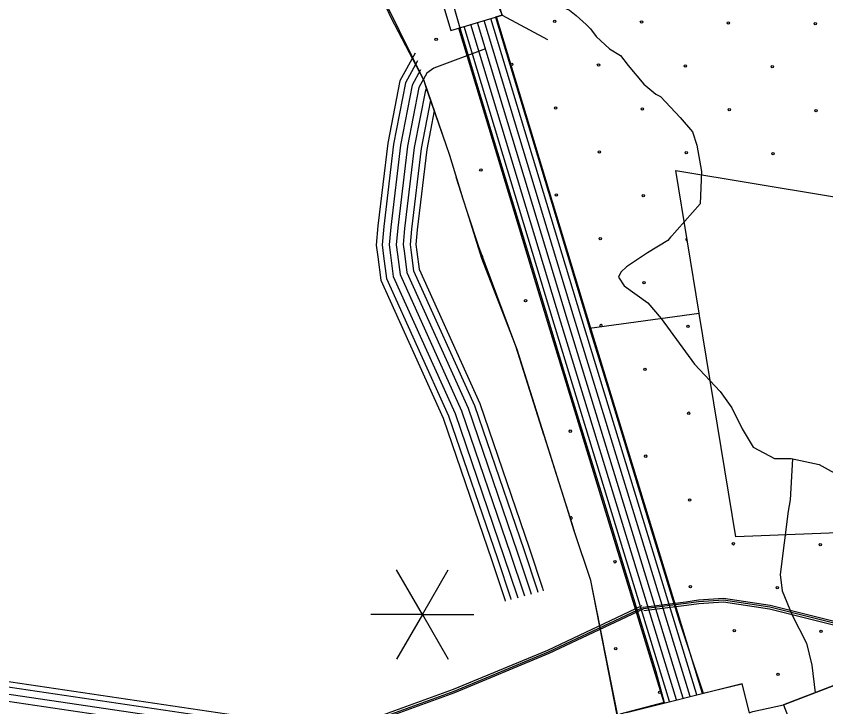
# Model space of a CAD drawing. Extents: x 1788175 to 1969470, y 584502 to 738744.
# Drawn here: x 1839004 to 1842590, y 691952 to 695011 of the extents above; entities that cross this region are included whole.
import ezdxf

# ---------------------------------------------------------------- set-up
doc = ezdxf.new("R2010")
doc.units = 0
for name, color, linetype in [('DESIGN - EROSION CONTROL - Devices', 7, 'Continuous'), ('DESIGN - SCRATCH - User 1', 7, 'Continuous'), ('DESIGN - TRAFFIC CONTROL PERMANENT - Signalization', 7, 'Continuous'), ('DESIGN - TRANSPORTATION - Text', 7, 'Continuous'), ('SURVEY - CENTERLINE - Preliminary Text', 7, 'Continuous'), ('SURVEY - DRAINAGE - Area Shapes', 7, 'Continuous'), ('SURVEY - DRAINAGE - Storm Sewer', 7, 'Continuous'), ('SURVEY - NON-TRANSPORTATION - Features Text', 7, 'Continuous'), ('SURVEY - TRANSPORTATION - Roads', 7, 'Continuous'), ('SURVEY - VEGETATION - Features with Text', 7, 'Continuous')]:
    doc.layers.add(name, color=color, linetype=linetype)

msp = doc.modelspace()

# ---------------------------------------------------------------- linework, layer by layer
at = {"layer": 'DESIGN - EROSION CONTROL - Devices'}
for centre in [(1841389, 694988.4), (1841773.5, 694984.6), (1842158.1, 694980.9), (1842542.6, 694977.2), (1840864.1, 694908.7), (1841198.6, 694797.9), (1841583.1, 694794.2), (1841967.7, 694790.5), (1842352.2, 694786.7), (1841392.7, 694603.8), (1841777.3, 694600.1), (1842161.8, 694596.3), (1842546.4, 694592.6), (1841586.9, 694409.7), (1841971.4, 694405.9), (1842356, 694402.2), (1841062, 694330), (1841396.5, 694219.3), (1841781, 694215.5), (1841590.6, 694025.1), (1841784.7, 693831), (1841259.8, 693751.3), (1841978.9, 693636.8), (1841788.5, 693446.4), (1841982.6, 693252.3), (1841457.7, 693172.6), (1841792.2, 693061.9), (1841986.3, 692867.7), (1842180.5, 692673.6), (1842565, 692669.8), (1841655.6, 692593.9), (1841990.1, 692483.2), (1842374.6, 692479.4), (1842184.2, 692289), (1842568.8, 692285.3), (1841659.3, 692209.4), (1842378.4, 692094.9), (1841853.5, 692015.2)]:
    msp.add_circle(centre, 5.28, dxfattribs=at)
for centre, start, end in [((1841975.1, 694021.4), 96.1176, 282.4852), ((1841065.7, 693945.5), 270.3693, 124.38), ((1841594.3, 693640.6), 311.3141, 244.3272), ((1841461.4, 692788.1), 245.9189, 148.8584)]:
    msp.add_arc(centre, 5.28, start, end, dxfattribs=at)
at = {"layer": 'DESIGN - SCRATCH - User 1'}
msp.add_line((1842028.8, 693695.8), (1841925.4, 694326.9), dxfattribs=at)
for points in [[(1841925.4, 694326.9), (1842947.7, 694156.8), (1843308.7, 695997.7)], [(1841771.2, 691393.6), (1841549.3, 692511), (1841474.3, 692735.3), (1841444.3, 692831), (1841222.8, 693534.6), (1841066.7, 693937), (1841002.8, 694141.4), (1840983.2, 694200.2), (1840924.2, 694393.4), (1840810.3, 694724.1), (1840664.5, 695004), (1840536, 695282.2)], [(1840536, 695282.2), (1840891.9, 695230.2), (1840968.8, 694959.7), (1841043, 694714.5), (1841184.7, 694246.1), (1841284.5, 693916.1), (1841452.2, 693364.5), (1841604.5, 692866.6), (1841709.7, 692522.6), (1841836.4, 692108.1), (1841873.1, 691970.1), (1841677.2, 691919.3), (1841747.4, 691540.8), (1841780.9, 691375.9), (1842034.1, 691437), (1842124.8, 691151.7), (1842176.2, 690981.5), (1842150.1, 690973.9), (1842155.8, 690954.1)], [(1841074.4, 695214.6), (1841156.5, 695015.9), (1841126.4, 695006.9), (1841375.8, 694182.2), (1841543.3, 693629.1), (1842028.8, 693695.8)], [(1843470, 692754.5), (1842190.6, 692704), (1842028.7, 693694.6), (1841543.7, 693627.6)], [(1841543.7, 693627.6), (1841628.4, 693350.6), (1841717.1, 693060.7), (1841818, 692730.7), (1841939.9, 692331.9)], [(1841939.9, 692331.9), (1842046.5, 692012.4), (1842217, 692053.6), (1842250.6, 691925.4), (1842266.6, 691930.6), (1842402.7, 691960.2), (1842624.4, 692045.6), (1843057.7, 692211.6), (1843279.2, 692297.6), (1843787.7, 692482.5), (1844008.5, 692570.4), (1844024.7, 692529.2), (1844554.8, 692713), (1844690, 692770.7)]]:
    msp.add_lwpolyline(points, dxfattribs=at)
at = {"layer": 'DESIGN - TRAFFIC CONTROL PERMANENT - Signalization'}
for q in [(1840689.2, 692558.1), (1840917.3, 692558.1), (1840575.2, 692360.6), (1840689.2, 692163.1), (1840917.3, 692163.1), (1841031.4, 692360.6)]:
    msp.add_line((1840803.3, 692360.6), q, dxfattribs=at)
at = {"layer": 'DESIGN - TRANSPORTATION - Text'}
for points in [[(1841125.2, 695120.3), (1841258.8, 695101.9), (1841366.7, 695077.4), (1841454.9, 695038.2), (1841484.4, 695013.7), (1841528.5, 694974.4), (1841548.1, 694954.8), (1841572.6, 694920.5), (1841631.5, 694866.6), (1841680.5, 694837.1), (1841714.8, 694793), (1841783.4, 694709.7), (1841837.4, 694665.5), (1841857, 694655.7), (1841945.2, 694562.6), (1841999.2, 694498.8), (1842018.8, 694440), (1842038.4, 694322.3), (1842033.5, 694180.1), (1841897.6, 694026.2)], [(1841902, 694031.5), (1841890.4, 694017.6), (1841799.5, 693963.2), (1841706.5, 693900.7), (1841682.1, 693877.1), (1841671.7, 693855.3), (1841697, 693816.8), (1841801.5, 693740.9), (1841860.3, 693671.8), (1842008.5, 693468.9), (1842122.2, 693348.8), (1842172.9, 693275.8), (1842219.2, 693182.9), (1842267.7, 693101.9), (1842362.7, 693052.2), (1842436.6, 693050.9), (1842560, 693024.6), (1842682.6, 692956.4)], [(1842441.9, 693049.7), (1842431.3, 692868.8), (1842423.6, 692818.7)], [(1842423.6, 692818.7), (1842387.5, 692537.2), (1842396.2, 692464.9), (1842440.2, 692358.1), (1842503.9, 692232.8), (1842528.2, 692136.3), (1842542.2, 692013.9)]]:
    msp.add_lwpolyline(points, dxfattribs=at)
at = {"layer": 'SURVEY - CENTERLINE - Preliminary Text'}
for points in [[(1841958.1, 691989.6), (1841445.9, 693664.8), (1841047.1, 694983.2)], [(1841988.2, 691997.1), (1841475.5, 693673.8), (1841076.8, 694992.1)], [(1842018.3, 692004.7), (1841505.2, 693682.8), (1841106.5, 695001)], [(1842043.3, 692010.9), (1841529.8, 693690.3), (1841131.1, 695008.3)], [(1841873.8, 691968.6), (1841362.9, 693639.5), (1840964.1, 694958.2)], [(1841897.8, 691974.6), (1841386.5, 693646.7), (1840987.7, 694965.3)], [(1841928, 691982.1), (1841416.2, 693655.8), (1841017.4, 694974.2)], [(1827991.3, 691239.8), (1828754.4, 691447.9), (1831553.3, 692284.5), (1833123.7, 692738), (1833416.6, 692822.4), (1833507.5, 692834.6), (1833675.2, 692847.2), (1833985.9, 692833.1), (1834363.1, 692763.6), (1836310.1, 692467.9), (1838062.8, 692198.4), (1840256.3, 691873.5), (1841193.5, 691730.3), (1841304.4, 691719.2), (1841407.2, 691710.5), (1841535.8, 691718.2), (1841792.6, 691752.1), (1841825.8, 691759.9)], [(1827997.3, 691215.8), (1828761.2, 691424.2), (1831560.3, 692260.8), (1833130.6, 692714.2), (1833421.7, 692798.1), (1833510.1, 692810), (1833675.6, 692822.4), (1833983.1, 692808.4), (1834359.1, 692739.3), (1836306.4, 692443.5), (1838059.1, 692174), (1840252.7, 691849.1), (1841190.4, 691705.8), (1841302.1, 691694.6), (1841406.9, 691685.7), (1841538.2, 691693.6), (1841797.1, 691727.7), (1841830.8, 691735.7)], [(1828004.9, 691185.7), (1828769.7, 691394.4), (1831569, 692231.1), (1833139.2, 692684.4), (1833428.1, 692767.7), (1833513.3, 692779.1), (1833676.1, 692791.4), (1833979.6, 692777.6), (1834353.9, 692708.7), (1836301.7, 692412.8), (1838054.4, 692143.3), (1840248.1, 691818.4), (1841186.5, 691675), (1841299.3, 691663.7), (1841406.5, 691654.6), (1841541.2, 691662.7), (1841802.7, 691697.2), (1841837.1, 691705.3)], [(1828012.4, 691155.7), (1828778.2, 691364.6), (1831577.8, 692201.3), (1833147.8, 692654.7), (1833434.5, 692737.3), (1833516.5, 692748.3), (1833676.5, 692760.3), (1833976, 692746.7), (1834348.8, 692678.1), (1836297, 692382.2), (1838049.8, 692112.7), (1840243.4, 691787.8), (1841182.7, 691644.2), (1841296.4, 691632.9), (1841406.2, 691623.5), (1841544.1, 691631.8), (1841808.3, 691666.7), (1841843.3, 691674.9)]]:
    msp.add_lwpolyline(points, dxfattribs=at)
at = {"layer": 'SURVEY - DRAINAGE - Area Shapes'}
msp.add_lwpolyline([(1841082.5, 694866.3), (1840854.5, 694780.8), (1840822.5, 694758.4), (1840807.9, 694731.8)], dxfattribs=at)
at = {"layer": 'SURVEY - DRAINAGE - Storm Sewer'}
msp.add_line((1841156.5, 695015.9), (1841356.5, 694908.3), dxfattribs=at)
for points in [[(1840860.6, 695175.3), (1840928.9, 694947.7), (1841156.5, 695015.9), (1841088.2, 695243.6)], [(1842488.2, 691738.5), (1842709.9, 691823.9), (1842624.4, 692045.6), (1842402.7, 691960.2)]]:
    msp.add_lwpolyline(points, close=True, dxfattribs=at)
msp.add_lwpolyline([(1841706.3, 691926.7), (1842218.5, 692054.7)], dxfattribs=at)
at = {"layer": 'SURVEY - NON-TRANSPORTATION - Features Text'}
for points in [[(1841781.2, 692393.6), (1841970.2, 692417.3), (1842025.6, 692425.2), (1842136.9, 692433.1), (1842342.9, 692401.4), (1842816.2, 692283), (1843139.4, 692188.4)], [(1841782, 692386.7), (1841971.2, 692410.3), (1842026.3, 692418.2), (1842136.7, 692426.1), (1842341.5, 692394.5), (1842814.4, 692276.3), (1843137.4, 692181.6)], [(1841783.2, 692377.7), (1841972.4, 692401.4), (1842027.3, 692409.2), (1842136.3, 692417), (1842339.8, 692385.7), (1842812, 692267.6), (1843134.9, 692173)], [(1841774.3, 692398.7), (1841356.8, 692201.7), (1840939.5, 692028.4), (1840679.6, 691933.8), (1840443.1, 691847), (1840308.9, 691791.8)], [(1841778.1, 692390.6), (1841360.4, 692193.5), (1840942.8, 692020), (1840682.7, 691925.4), (1840446.3, 691838.6), (1840312.4, 691783.4)], [(1841781.1, 692384.3), (1841363.3, 692187.1), (1840945.3, 692013.5), (1840685.1, 691918.8), (1840448.9, 691832.1), (1840315, 691777)]]:
    msp.add_lwpolyline(points, dxfattribs=at)
at = {"layer": 'SURVEY - TRANSPORTATION - Roads'}
for points in [[(1840771.5, 694847.6), (1840703.9, 694724.6), (1840650.1, 694448), (1840606.5, 694082.5), (1840599.1, 693996.9), (1840605.6, 693944.5), (1840618.8, 693842.2), (1840895.1, 693230.6), (1841110.7, 692599.9), (1841168.4, 692426.6), (1841170.4, 692419.4)], [(1840782.1, 694813.6), (1840728.4, 694715.8), (1840675.5, 694444), (1840632.1, 694079.8), (1840624.9, 693997.4), (1840631.1, 693947.8), (1840643.8, 693849.3), (1840919, 693240.1), (1841135.1, 692608.1), (1841193.1, 692434.1), (1841195.2, 692426.2)], [(1840795, 694772.7), (1840757.9, 694705.1), (1840706.1, 694439.2), (1840662.9, 694076.7), (1840656.1, 693998), (1840661.9, 693951.7), (1840674, 693857.8), (1840947.8, 693251.5), (1841164.4, 692618), (1841222.7, 692443.1), (1841225.1, 692434.5)], [(1840807.8, 694731.5), (1840787.4, 694694.4), (1840736.8, 694434.4), (1840693.7, 694073.5), (1840687.3, 693998.6), (1840692.6, 693955.6), (1840704.1, 693866.4), (1840976.7, 693262.9), (1841193.8, 692627.9), (1841252.4, 692452.1), (1841255, 692442.8)], [(1840807.8, 694731.5), (1840787.4, 694694.4), (1840736.8, 694434.4), (1840693.7, 694073.5), (1840687.3, 693998.6), (1840692.6, 693955.6), (1840704.1, 693866.4), (1840976.7, 693262.9), (1841193.8, 692627.9), (1841252.4, 692452.1), (1841255, 692442.8)], [(1840821.4, 694692), (1840816.9, 694683.7), (1840767.4, 694429.6), (1840724.6, 694070.3), (1840718.4, 693999.2), (1840723.4, 693959.5), (1840734.3, 693874.9), (1841005.6, 693274.4), (1841223.2, 692637.8), (1841282, 692461.2), (1841284.8, 692451.1)], [(1840839.7, 694638.8), (1840798.1, 694424.8), (1840755.4, 694067.1), (1840749.6, 693999.8), (1840754.1, 693963.4), (1840764.4, 693883.5), (1841034.4, 693285.8), (1841252.6, 692647.7), (1841311.7, 692470.2), (1841314.7, 692459.4)], [(1840855.8, 694592.1), (1840822.5, 694421), (1840780, 694064.6), (1840774.5, 694000.2), (1840778.7, 693966.5), (1840788.5, 693890.3), (1841057.4, 693294.9), (1841276, 692655.7), (1841335.4, 692477.4), (1841338.5, 692466)]]:
    msp.add_lwpolyline(points, dxfattribs=at)
at = {"layer": 'SURVEY - VEGETATION - Features with Text'}
for points in [[(1841758.9, 691439.7), (1841549.3, 692511), (1841478.5, 692722.2), (1841448.5, 692817.9), (1841216.3, 693549.7), (1841053.5, 693988.9), (1841002.8, 694141.4), (1840983.2, 694200.2), (1840924.2, 694393.4), (1840810.3, 694724.1), (1840536.1, 695282.2)], [(1840821.8, 694690.7), (1840810.3, 694724.1), (1840709.4, 694929.4)], [(1840907.8, 694441.1), (1840821.8, 694690.7)], [(1841034.2, 694047), (1841002.8, 694141.4), (1840983.2, 694200.2), (1840953.3, 694298.2)], [(1841124, 693798.7), (1841053.5, 693988.9), (1841034.2, 694047)], [(1841261.2, 693408.2), (1841216.3, 693549.7), (1841176.2, 693658.1)], [(1841341.1, 693156.6), (1841261.2, 693408.2)], [(1841466, 692761.9), (1841448.5, 692817.9), (1841386.4, 693013.6)], [(1841549.2, 692511.4), (1841478.5, 692722.2), (1841466, 692761.9)], [(1841628.7, 692105.1), (1841578, 692364.2)], [(1841679.4, 691846), (1841628.7, 692105.1)]]:
    msp.add_lwpolyline(points, dxfattribs=at)

doc.saveas('drawing.dxf')
